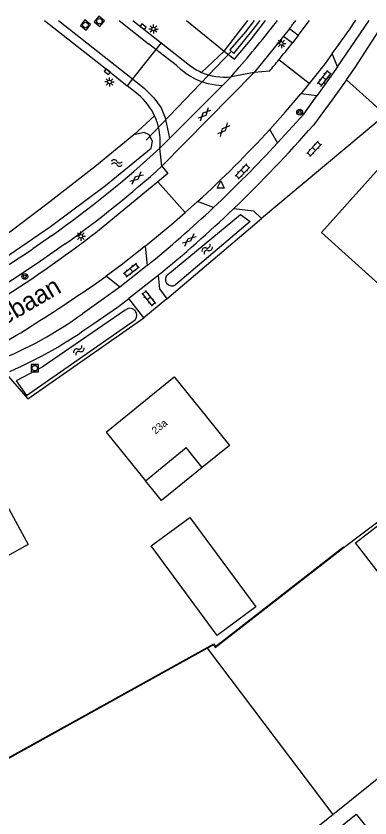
# Model space of a CAD drawing. Extents: x 135999 to 138000, y 396000 to 398501.
# Drawn here: x 137074 to 137122.5, y 398390.9 to 398500.6 of the extents above; entities that cross this region are included whole.
import ezdxf

# ---------------------------------------------------------------- set-up
doc = ezdxf.new("R2010")
doc.units = 0
for name, color, linetype in [('gg-afsc-erfafscheiding', 7, 'Continuous'), ('gg-afsc-lijn draadraster', 7, 'Continuous'), ('gg-anno-huisnummerreeks BGT', 7, 'Continuous'), ('gg-anno-openbare ruimte label', 7, 'Continuous'), ('gg-bbg-bijgebouw', 7, 'Continuous'), ('gg-bbg-gedigitaliseerde bebouwing', 7, 'Continuous'), ('gg-bbg-hoofdgebouw', 7, 'Continuous'), ('gg-bbg-luifel en loopbrug', 7, 'Continuous'), ('gg-bbg-overig bouwwerk', 7, 'Continuous'), ('gg-knt-bronhoudergrens', 7, 'Continuous'), ('gg-knt-verharding', 7, 'Continuous'), ('gg-knt-verharding nz', 7, 'Continuous'), ('gg-kntw-bovenkant insteek waterloop', 7, 'Continuous'), ('gg-kntw-waterlijn', 7, 'Continuous'), ('gg-kwrk-duiker nz buis', 7, 'Continuous'), ('gg-kwrk-keermuur', 7, 'Continuous'), ('gt-grn-groengrens', 7, 'Continuous'), ('gt-grn-vlakafsluiter', 7, 'Continuous'), ('gt-symb-boom', 7, 'Continuous'), ('gt-symb-gesloten verharding', 7, 'Continuous'), ('gt-symb-klinker verharding', 7, 'Continuous'), ('gt-symb-kolk', 7, 'Continuous'), ('gt-symb-lichtmast', 7, 'Continuous'), ('gt-symb-rioolschacht', 7, 'Continuous'), ('gt-symb-waterafsluiter', 7, 'Continuous'), ('gt-symb-watersymbool', 7, 'Continuous')]:
    doc.layers.add(name, color=color, linetype=linetype)

# ---------------------------------------------------------------- blocks, each defined once
blk = doc.blocks.new('gt0-KL1')
at = {"layer": 'gt-symb-klinker verharding'}
for p, q in [((-1.15, 0.3), (1.15, 0.3)), ((-1, -0.3), (-1, 0.3)), ((-0.5, 0.3), (-0.5, 0.45)), ((0, -0.3), (0, 0.3)), ((0.5, 0.3), (0.5, 0.45)), ((1, -0.3), (1, 0.3)), ((-1.15, -0.3), (1.15, -0.3)), ((-0.5, -0.45), (-0.5, -0.3)), ((0.5, -0.45), (0.5, -0.3))]:
    blk.add_line(p, q, dxfattribs=at)
blk = doc.blocks.new('gt0-LMAST')
at = {"layer": 'gt-symb-lichtmast'}
for p, q in [((-0.18, 0.17), (-0.45, 0.44)), ((-0.01, 0.25), (-0.01, 0.62)), ((0.17, 0.17), (0.44, 0.44)), ((-0.26, 0), (-0.63, 0)), ((-0.18, -0.18), (-0.45, -0.45)), ((-0.01, -0.25), (-0.01, -0.63)), ((0.44, -0.45), (0.17, -0.18)), ((0.24, 0), (0.62, 0))]:
    blk.add_line(p, q, dxfattribs=at)
blk.add_circle((-0.01, 0), 0.25, dxfattribs=at)
blk = doc.blocks.new('gt0-WAFSL')
at = {"layer": 'gt-symb-waterafsluiter'}
for p, q in [((-0.5, -0.33), (0, 0.67)), ((0, 0.67), (0.5, -0.33)), ((0.5, -0.33), (-0.5, -0.33))]:
    blk.add_line(p, q, dxfattribs=at)
blk = doc.blocks.new('gt0-GESVH1')
at = {"layer": 'gt-symb-gesloten verharding'}
for p, q in [((-0.99, -0.26), (0.01, 0.24)), ((0.01, -0.26), (-0.99, 0.24)), ((0.01, 0.24), (1.01, -0.26)), ((1.01, 0.24), (0.01, -0.26))]:
    blk.add_line(p, q, dxfattribs=at)
blk = doc.blocks.new('gt0-BOOM')
at = {"layer": 'gt-symb-boom'}
for radius in [0.4, 0.2]:
    blk.add_circle((0, 0), radius, dxfattribs=at)
blk = doc.blocks.new('gt0-KOLK')
at = {"layer": 'gt-symb-kolk'}
blk.add_lwpolyline([(0, 0), (0.38, 0), (0.38, 0.4), (-0.38, 0.4), (-0.38, 0), (0, 0)], dxfattribs=at)
blk = doc.blocks.new('gt0-WA')
at = {"layer": 'gt-symb-watersymbool'}
for centre, start, end in [((-0.32, 0.02), 28.0725, 151.9275), ((0.43, 0.42), 208.0725, 331.9275), ((-0.32, -0.43), 28.0725, 151.9275), ((0.43, -0.03), 208.0725, 331.9275)]:
    blk.add_arc(centre, 0.425, start, end, dxfattribs=at)
blk = doc.blocks.new('gt0-RS')
at = {"layer": 'gt-symb-rioolschacht'}
blk.add_lwpolyline([(-0.5, -0.5), (0.5, -0.5), (0.5, 0.5), (-0.5, 0.5)], close=True, dxfattribs=at)
blk.add_circle((0, 0), 0.375, dxfattribs=at)

msp = doc.modelspace()

# ---------------------------------------------------------------- linework, layer by layer
at = {"layer": 'gg-afsc-erfafscheiding'}
for p, q in [((137094.69, 398461.92), (137107.61, 398472.92)), ((137118.92, 398427.95), (137146.02, 398448.58))]:
    msp.add_line(p, q, dxfattribs=at)
msp.add_lwpolyline([(137072.99, 398451.37), (137075.66, 398448.27), (137091.52, 398459.31)], dxfattribs=at)
at = {"layer": 'gg-afsc-lijn draadraster'}
msp.add_line((137097.36, 398500), (137102.53, 398495.78), dxfattribs=at)
at = {"layer": 'gg-bbg-bijgebouw'}
msp.add_lwpolyline([(137124.48, 398480.67), (137115.84, 398470.97), (137130.09, 398458.14), (137132.52, 398460.83), (137143.58, 398450.79)], dxfattribs=at)
at = {"layer": 'gg-bbg-gedigitaliseerde bebouwing'}
for p, q in [((137095.7, 398451.25), (137101.07, 398444.59)), ((137086.36, 398443.7), (137091.74, 398437.05)), ((137091.74, 398437.05), (137097.34, 398441.58)), ((137099.53, 398438.86), (137097.34, 398441.58))]:
    msp.add_line(p, q, dxfattribs=at)
for points in [[(137067.03, 398444.53), (137071.78, 398435.9), (137071.59, 398435.79), (137075.69, 398428.33), (137071.93, 398426.26), (137068.04, 398433.32)], [(137101.07, 398444.59), (137103.27, 398441.87), (137099.53, 398438.86)]]:
    msp.add_lwpolyline(points, dxfattribs=at)
at = {"layer": 'gg-bbg-hoofdgebouw'}
msp.add_line((137086.36, 398443.7), (137095.7, 398451.25), dxfattribs=at)
at = {"layer": 'gg-bbg-luifel en loopbrug'}
msp.add_lwpolyline([(137099.53, 398438.86), (137093.93, 398434.33), (137091.74, 398437.05)], dxfattribs=at)
at = {"layer": 'gg-bbg-overig bouwwerk'}
msp.add_lwpolyline([(137106.84, 398419.8), (137101.57, 398415.9), (137092.54, 398428.13), (137097.81, 398432.03), (137106.84, 398419.8)], dxfattribs=at)
at = {"layer": 'gg-knt-bronhoudergrens'}
msp.add_line((137097.36, 398500), (137102.53, 398495.78), dxfattribs=at)
at = {"layer": 'gg-knt-verharding'}
for p, q in [((137090.02, 398500), (137093.9, 398496.93)), ((137112.64, 398497.94), (137114.18, 398500)), ((137118.04, 398493.64), (137122.36, 398500)), ((137111.44, 398498.84), (137110.64, 398497.82)), ((137112.64, 398497.94), (137111.85, 398496.91)), ((137093.18, 398496.03), (137089.98, 398491.98)), ((137093.9, 398496.93), (137093.18, 398496.03)), ((137093.9, 398496.93), (137097.78, 398493.86)), ((137118.04, 398493.64), (137117.3, 398495.45)), ((137114.16, 398491.36), (137110.01, 398494.6)), ((137106.6, 398492.86), (137103.47, 398492.28)), ((137108.7, 398493.04), (137106.6, 398492.86)), ((137118.04, 398493.64), (137115.19, 398489.66)), ((137089.98, 398491.98), (137089.25, 398491.06)), ((137090.77, 398489.85), (137089.25, 398491.06)), ((137114.16, 398491.36), (137113, 398489.96)), ((137115.19, 398489.66), (137113, 398489.96)), ((137109.8, 398483.23), (137108.76, 398485.09)), ((137094.01, 398480.06), (137093.71, 398482.51)), ((137094.01, 398480.06), (137094.82, 398479.06)), ((137094.82, 398479.06), (137093.46, 398477.91)), ((137093.46, 398477.91), (137085.17, 398471.14)), ((137097.18, 398473.72), (137093.46, 398477.91)), ((137097.18, 398473.72), (137098.89, 398475.23)), ((137101.05, 398474.4), (137098.89, 398475.23)), ((137103.85, 398474.29), (137103.74, 398474.18)), ((137078.9, 398470.54), (137076.36, 398468.78)), ((137091.73, 398469.11), (137091.97, 398466.46)), ((137091.97, 398466.46), (137088.26, 398463.52)), ((137088.26, 398463.52), (137086.36, 398465.01)), ((137093.47, 398465.12), (137089.49, 398461.98)), ((137088.26, 398463.52), (137083.14, 398459.87)), ((137091.52, 398459.31), (137089.49, 398461.98)), ((137117.37, 398391.43), (137137.04, 398407.17)), ((137078.06, 398359.95), (137117.37, 398391.43))]:
    msp.add_line(p, q, dxfattribs=at)
for points in [[(137077.93, 398500), (137086.66, 398493.14), (137089.25, 398491.06)], [(137119.25, 398491.88), (137120.46, 398493.57), (137124.6, 398500)], [(137110.64, 398497.82), (137109.97, 398496.96), (137106.6, 398492.86)], [(137117.3, 398495.45), (137116.34, 398494.12), (137114.16, 398491.36)], [(137119.25, 398491.88), (137117.39, 398489.26), (137114.72, 398485.68)], [(137108.76, 398485.09), (137110.9, 398487.5), (137113, 398489.96)], [(137109.8, 398483.23), (137113.42, 398487.18), (137115.19, 398489.66)], [(137103.85, 398474.29), (137106.52, 398473.94), (137107.61, 398472.92)], [(137091.73, 398469.11), (137095.36, 398472.11), (137097.18, 398473.72)], [(137080.77, 398469.43), (137076.94, 398466.74), (137073.55, 398464.54), (137070.14, 398462.39)], [(137091.73, 398469.11), (137088.42, 398466.52), (137086.36, 398465.01)], [(137137.04, 398407.17), (137120.49, 398428.56), (137172.8, 398468.98)], [(137093.47, 398465.12), (137093.67, 398463.28), (137094.69, 398461.92)], [(137084.54, 398458.47), (137088.05, 398460.88), (137089.49, 398461.98)], [(137111.39, 398384.1), (137120.58, 398391.46), (137121.84, 398389.89)]]:
    msp.add_lwpolyline(points, dxfattribs=at)
for centre, radius, start, end in [((136970.88, 398607.87), 175.9, 319.2957, 322.1729), ((136961.33, 398614.61), 189.57, 322.3596, 322.8003), ((136902.88, 398650.99), 264.9, 324.0435, 325.251), ((137014.49, 398572.83), 123.46, 320.6825, 322.0525), ((137102.55, 398499.99), 7.76, 232.0912, 246.1877), ((137013.61, 398573.54), 124.59, 319.7514, 320.6879), ((137102.54, 398499.98), 7.75, 246.1984, 276.8535), ((137000.9, 398581.71), 136.08, 318.9134, 319.4021), ((137085.52, 398483.48), 8.25, 24.7985, 50.544), ((137085.51, 398483.48), 8.26, 13.3088, 24.7695), ((137085.52, 398483.49), 8.25, 353.19, 13.2954), ((136997.67, 398586.34), 150.3, 312.3343, 317.654), ((136984.57, 398598.95), 172.54, 313.7389, 318.9687), ((136984, 398599.14), 171.06, 313.1765, 317.3445), ((136989.88, 398595.85), 153.71, 305.3887, 312.4911), ((136991.77, 398593.91), 153.02, 305.5649, 311.9255), ((136983.24, 398599.99), 172.2, 309.1538, 313.1671), ((136984.79, 398598.69), 172.2, 309.131, 313.6916), ((136967.55, 398625.03), 193.69, 302.2309, 307.3885), ((136920.83, 398702.89), 281.07, 301.1619, 303.5957), ((136957.02, 398648.01), 224.09, 298.888, 305.2517), ((137050.18, 398505.77), 56.5, 292.2, 305.6801), ((137049.67, 398506.41), 59.28, 293.3948, 306.0285)]:
    msp.add_arc(centre, radius, start, end, dxfattribs=at)
at = {"layer": 'gg-knt-verharding nz'}
for p, q in [((137079.87, 398500), (137089.98, 398491.98)), ((137088.15, 398500), (137092.18, 398496.81)), ((137093.18, 398496.03), (137092.18, 398496.81)), ((137095.94, 398493.86), (137093.18, 398496.03)), ((137096.6, 398493.3), (137095.94, 398493.86)), ((137106.6, 398492.86), (137094.01, 398480.06)), ((137097.31, 398492.7), (137096.6, 398493.3)), ((137097.93, 398492.32), (137097.31, 398492.7)), ((137098.71, 398491.89), (137097.93, 398492.32)), ((137099.42, 398491.61), (137098.71, 398491.89)), ((137100.34, 398491.32), (137099.42, 398491.61)), ((137103.47, 398492.28), (137102.25, 398491.06)), ((137102.25, 398491.06), (137095.08, 398483.87)), ((137101.33, 398491.15), (137100.34, 398491.32)), ((137102.25, 398491.06), (137101.33, 398491.15)), ((137095.08, 398483.87), (137094.55, 398486.42)), ((137095.08, 398483.87), (137093.71, 398482.51))]:
    msp.add_line(p, q, dxfattribs=at)
msp.add_lwpolyline([(137089.98, 398491.98), (137091.61, 398490.69), (137092.91, 398489.42), (137093.91, 398488.03), (137094.55, 398486.42)], dxfattribs=at)
at = {"layer": 'gg-kntw-bovenkant insteek waterloop'}
msp.add_line((137102.53, 398495.78), (137105.76, 398500), dxfattribs=at)
for points in [[(137102.53, 398495.78), (137103.95, 398494.69), (137106.1, 398497.31), (137108.19, 398500)], [(137065.51, 398465.78), (137065.42, 398464.81), (137066.09, 398463.94), (137067.39, 398463.96), (137072.4, 398467.42), (137078.74, 398471.83), (137086.28, 398477.41), (137092.51, 398482.51), (137092.71, 398483.46), (137092.37, 398484.16)], [(137090.14, 398484.34), (137084.82, 398479.99), (137078.68, 398475.19), (137073.56, 398471.29), (137068.19, 398467.55), (137065.51, 398465.78)], [(137092.37, 398484.16), (137092.28, 398484.34), (137091.59, 398484.65), (137090.14, 398484.34)], [(137094.8, 398465.26), (137104.73, 398473.47), (137106.08, 398472.5), (137095.85, 398463.84)], [(137088.98, 398460.37), (137077.63, 398452.6), (137074.08, 398450.73), (137075.47, 398448.69), (137090.33, 398459.06)]]:
    msp.add_lwpolyline(points, dxfattribs=at)
for centre, radius, start, end in [((137095.36, 398464.58), 0.885, 129.5851, 303.2989), ((137089.63, 398459.69), 0.94, 318.26, 133.682)]:
    msp.add_arc(centre, radius, start, end, dxfattribs=at)
at = {"layer": 'gg-kntw-waterlijn'}
msp.add_lwpolyline([(137106.63, 398500), (137105.42, 398498.41), (137103.31, 398495.95), (137103.86, 398495.47), (137106.49, 398498.74), (137107.45, 398500)], dxfattribs=at)
at = {"layer": 'gg-kwrk-duiker nz buis'}
msp.add_line((137103.54, 398495.78), (137091.85, 398483.62), dxfattribs=at)
at = {"layer": 'gg-kwrk-keermuur'}
msp.add_line((137055.64, 398389.49), (137100.2, 398414.15), dxfattribs=at)
for points in [[(137056.24, 398389.92), (137101.1, 398414.75), (137101.31, 398414.37), (137118.86, 398428.02), (137118.92, 398427.95)], [(137100.2, 398414.15), (137101.07, 398414.63), (137101.27, 398414.25), (137118.92, 398427.95)]]:
    msp.add_lwpolyline(points, dxfattribs=at)
at = {"layer": 'gt-grn-groengrens'}
for p, q in [((137112.64, 398497.94), (137111.44, 398498.84)), ((137110.64, 398497.82), (137111.85, 398496.91)), ((137099.41, 398492.89), (137102.53, 398495.78)), ((137090.14, 398484.34), (137093.01, 398486.94)), ((137100.2, 398414.15), (137117.37, 398391.43))]:
    msp.add_line(p, q, dxfattribs=at)
at = {"layer": 'gt-grn-vlakafsluiter'}
msp.add_line((137094.69, 398461.92), (137091.52, 398459.31), dxfattribs=at)
msp.add_lwpolyline([(137119.25, 398491.88), (137124.58, 398487.09), (137107.61, 398472.92)], dxfattribs=at)

# ---------------------------------------------------------------- block references
at = {"layer": 'gt-symb-boom'}
for p in [(137112.85, 398487.45), (137075.25, 398464.97)]:
    msp.add_blockref('gt0-BOOM', p, dxfattribs=at)
at = {"layer": 'gt-symb-gesloten verharding'}
for p, rotation in [((137099.84, 398487.16), -134.51376743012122), ((137102.46, 398485.05), 48.93264367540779), ((137090.52, 398478.44), 40.01095772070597), ((137097.74, 398469.98), 40.0109577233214)]:
    msp.add_blockref('gt0-GESVH1', p, dxfattribs=dict(at, rotation=rotation))
at = {"layer": 'gt-symb-klinker verharding'}
for p, rotation in [((137116.22, 398492.05), 52.717744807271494), ((137114.81, 398482.43), -132.8129637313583), ((137105.03, 398479.33), 45.72932696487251), ((137089.82, 398465.85), 37.729269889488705), ((137092.19, 398461.99), -51.250723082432)]:
    msp.add_blockref('gt0-KL1', p, dxfattribs=dict(at, rotation=rotation))
at = {"layer": 'gt-symb-kolk'}
for p, rotation in [((137091.31, 398498.98), -38.3375228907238), ((137086.66, 398493.14), 141.3759960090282)]:
    msp.add_blockref('gt0-KOLK', p, dxfattribs=dict(at, rotation=rotation))
at = {"layer": 'gt-symb-lichtmast'}
for p in [(137092.86, 398498.81), (137110.35, 398496.84), (137086.83, 398491.58), (137082.92, 398470.49)]:
    msp.add_blockref('gt0-LMAST', p, dxfattribs=at)
at = {"layer": 'gt-symb-rioolschacht'}
for p, rotation in [((137085.46, 398499.88), 140.80331119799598), ((137083.55, 398499.36), -37.97050166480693)]:
    msp.add_blockref('gt0-RS', p, dxfattribs=dict(at, rotation=rotation))
msp.add_blockref('gt0-RS', (137076.61, 398452.44), dxfattribs=at)
at = {"layer": 'gt-symb-waterafsluiter'}
msp.add_blockref('gt0-WAFSL', (137102.04, 398477.38), dxfattribs=at)
at = {"layer": 'gt-symb-watersymbool'}
msp.add_blockref('gt0-WA', (137087.78, 398480.5), dxfattribs=at)
for p, rotation in [((137100.24, 398468.75), -138.16185074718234), ((137082.68, 398454.92), -138.1618507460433)]:
    msp.add_blockref('gt0-WA', p, dxfattribs=dict(at, rotation=rotation))

# ---------------------------------------------------------------- texts
at = {"layer": 'gg-anno-huisnummerreeks BGT'}
msp.add_text('23a', height=1, rotation=39, dxfattribs=at).set_placement((137093.12, 398443.37))
at = {"layer": 'gg-anno-openbare ruimte label'}
msp.add_text('Enschotsebaan', height=2.5, rotation=30.2, dxfattribs=at).set_placement((137060.51, 398451.31))

doc.saveas('drawing.dxf')
